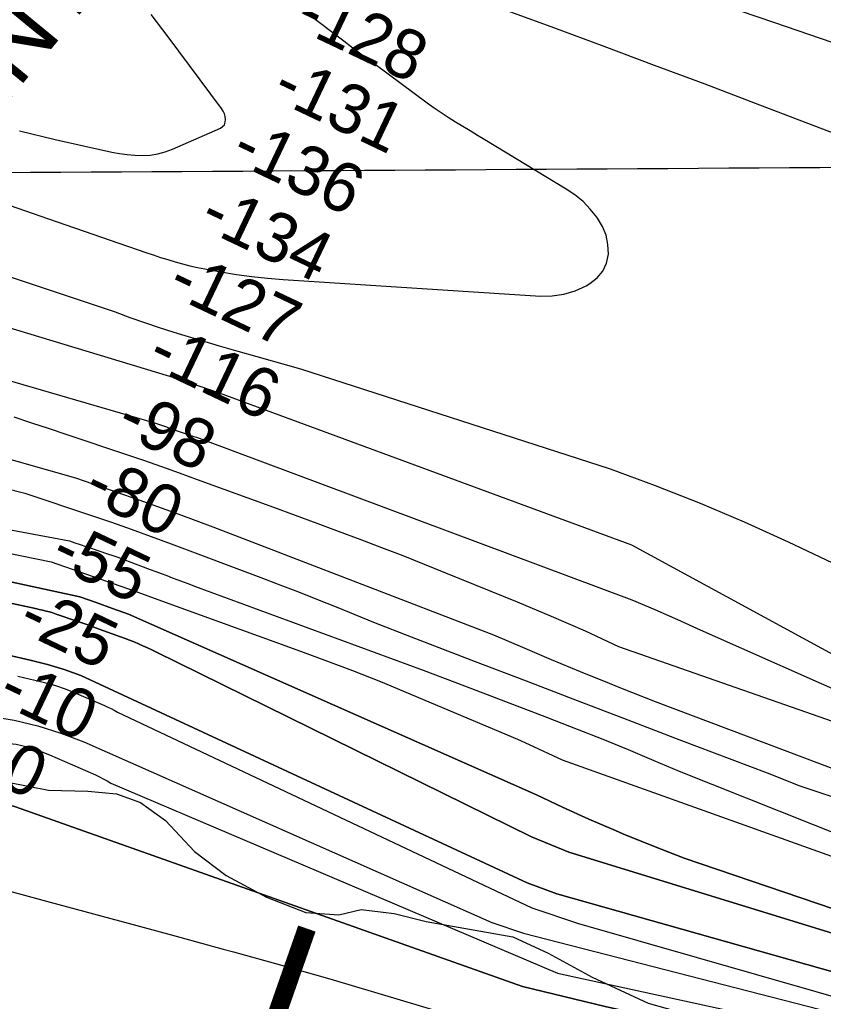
# Model space of a CAD drawing. Extents: x 3477039 to 3515015, y 546746 to 572297.
# Drawn here: x 3505117 to 3506208, y 557181 to 558514 of the extents above; entities that cross this region are included whole.
import ezdxf

# ---------------------------------------------------------------- set-up
doc = ezdxf.new("R2010")
doc.units = 0
for name, color, linetype in [('V-CHAN-NAID', 7, 'Continuous'), ('V-GRID-MAJR', 7, 'Continuous'), ('V-RIVR-EDGE', 7, 'Continuous'), ('V-RIVR-IDEN', 7, 'Continuous'), ('V-RIVR-RANG', 7, 'Continuous'), ('V-TOPO-DPTH', 7, 'Continuous'), ('V-TOPO-MAJR', 7, 'Continuous'), ('V-TOPO-MINR', 7, 'Continuous'), ('V-TOPO-WATR', 7, 'Continuous')]:
    doc.layers.add(name, color=color, linetype=linetype)

msp = doc.modelspace()

# ---------------------------------------------------------------- linework, layer by layer
at = {"layer": 'V-GRID-MAJR'}
msp.add_spline([(3481235.517, 558168.281), (3486509.202, 558197.813), (3491782.883, 558228.111), (3497056.56, 558259.177), (3502330.233, 558291.01), (3507603.9, 558323.61), (3512877.563, 558356.976), (3512877.5640000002, 558356.976)], degree=3, dxfattribs=at)
at = {"layer": 'V-RIVR-EDGE'}
msp.add_lwpolyline([(3505101.036224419, 557479.0576671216), (3505156.239217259, 557468.1152865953), (3505209.6649920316, 557466.7825267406), (3505248.6770780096, 557463.0841012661), (3505281.0663138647, 557451.5978059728), (3505315.22386123, 557426.899952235), (3505354.7412668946, 557384.7793727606), (3505397.284038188, 557352.256538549), (3505452.4410138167, 557322.704146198), (3505505.819286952, 557302.1610515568), (3505550.2357640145, 557299.0495892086), (3505580.870048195, 557306.1777590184), (3505625.280587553, 557300.6650048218), (3505669.077444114, 557289.7508283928), (3505786.690274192, 557269.0489001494), (3505834.6611873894, 557246.7181964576), (3505894.0130016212, 557214.1537983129), (3505970.1679210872, 557179.1465443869), (3506047.556143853, 557157.343426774), (3506150.150508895, 557132.4763484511), (3506268.366630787, 557112.9735817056)], dxfattribs=at)
at = {"layer": 'V-TOPO-DPTH'}
for points in [[(3506500.9917128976, 557142.1897201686), (3505846.0415604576, 557327.3330270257), (3505806.201830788, 557342.4864726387), (3505200.3662800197, 557623.7619405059), (3505177.8303129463, 557631.8026959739), (3505154.8950803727, 557638.6216890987), (3505131.6936707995, 557644.6261739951), (3505066.426840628, 557659.6569688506), (3505058.859694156, 557661.2329219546), (3505051.258869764, 557662.5952138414), (3505043.6075284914, 557663.6370139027), (3504139.3339014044, 557863.91423004), (3504112.8657043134, 557873.1514193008), (3503335.878605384, 558323.474024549), (3503325.8384784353, 558331.6517366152), (3503316.103803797, 558340.1609786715), (3503306.8273076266, 558349.1675157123), (3503297.8562637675, 558358.5055827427), (3502899.0589204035, 559090.6295439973)], [(3506500.9917128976, 557142.1897201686), (3505846.0415604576, 557327.3330270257), (3505806.201830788, 557342.4864726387), (3505200.3662800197, 557623.7619405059), (3505177.8303129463, 557631.8026959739), (3505154.8950803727, 557638.6216890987), (3505131.6936707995, 557644.6261739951), (3505066.426840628, 557659.6569688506), (3505058.859694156, 557661.2329219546), (3505051.258869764, 557662.5952138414), (3505043.6075284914, 557663.6370139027), (3504139.3339014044, 557863.91423004), (3504112.8657043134, 557873.1514193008), (3503335.878605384, 558323.474024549), (3503325.8384784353, 558331.6517366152), (3503316.103803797, 558340.1609786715), (3503306.8273076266, 558349.1675157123), (3503297.8562637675, 558358.5055827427), (3502899.0589204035, 559090.6295439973)], [(3502877.3325616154, 559071.9138172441), (3503281.0785888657, 558358.6696567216), (3503294.2358403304, 558344.8062490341), (3503307.7470413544, 558331.3117560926), (3503321.789166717, 558318.3706352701), (3503336.185241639, 558305.7984291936), (3503922.4777188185, 557822.0526050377), (3504017.3169510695, 557749.670580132), (3504022.2604125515, 557746.4185599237), (3504027.4254332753, 557743.6616833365), (3504032.922792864, 557741.6475221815), (3504038.641711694, 557740.1285046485), (3505009.8509295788, 557576.683416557), (3505077.2757781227, 557568.4140612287), (3505109.889195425, 557562.9476940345), (3505141.9919009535, 557555.6231754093), (3505173.3285388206, 557545.5114296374), (3505204.1544649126, 557533.5415324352), (3505758.093547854, 557288.6619279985), (3505800.9207375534, 557274.0436217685), (3506506.6249081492, 557092.795981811)], [(3502877.3325616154, 559071.9138172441), (3503281.0785888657, 558358.6696567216), (3503294.2358403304, 558344.8062490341), (3503307.7470413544, 558331.3117560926), (3503321.789166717, 558318.3706352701), (3503336.185241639, 558305.7984291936), (3503922.4777188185, 557822.0526050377), (3504017.3169510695, 557749.670580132), (3504022.2604125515, 557746.4185599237), (3504027.4254332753, 557743.6616833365), (3504032.922792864, 557741.6475221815), (3504038.641711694, 557740.1285046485), (3505009.8509295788, 557576.683416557), (3505077.2757781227, 557568.4140612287), (3505109.889195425, 557562.9476940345), (3505141.9919009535, 557555.6231754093), (3505173.3285388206, 557545.5114296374), (3505204.1544649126, 557533.5415324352), (3505758.093547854, 557288.6619279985), (3505800.9207375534, 557274.0436217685), (3506506.6249081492, 557092.795981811)], [(3506487.116547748, 557044.9481367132), (3505911.749488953, 557174.7192840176), (3505799.6998480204, 557201.8191977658), (3505111.499189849, 557445.6326605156), (3505092.618007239, 557451.2496873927), (3503925.670393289, 557575.3047542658), (3503922.543411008, 557577.3197977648), (3503919.4877013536, 557579.4327129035), (3503916.5389006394, 557581.6924355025), (3503913.6613725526, 557584.0500297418), (3503264.4105947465, 558281.8013012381), (3503263.5039444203, 558282.7496073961), (3503260.845113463, 558285.6511315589), (3503254.4662339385, 558292.8599806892), (3503250.447445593, 558297.4806530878), (3503246.4822081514, 558302.1460570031), (3503242.597297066, 558306.8785581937), (3503238.7659368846, 558311.6557909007), (3502797.8571584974, 559037.4344636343)], [(3502797.8571584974, 559037.4344636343), (3503238.7659368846, 558311.6557909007), (3503242.597297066, 558306.8785581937), (3503246.4822081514, 558302.1460570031), (3503250.447445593, 558297.4806530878), (3503254.4662339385, 558292.8599806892), (3503260.845113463, 558285.6511315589), (3503263.5039444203, 558282.7496073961), (3503264.4105947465, 558281.8013012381), (3503913.6613725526, 557584.0500297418), (3503916.5389006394, 557581.6924355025), (3503919.4877013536, 557579.4327129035), (3503922.543411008, 557577.3197977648), (3503925.670393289, 557575.3047542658), (3505092.618007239, 557451.2496873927), (3505111.499189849, 557445.6326605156), (3505799.6998480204, 557201.8191977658), (3505911.749488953, 557174.7192840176), (3506487.116547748, 557044.9481367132)], [(3503377.330386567, 558330.1360154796), (3504153.827520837, 557976.6224192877), (3504173.7698310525, 557965.4259619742), (3504193.9555671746, 557954.6745690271), (3504214.303587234, 557944.2198856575), (3505198.9951967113, 557730.3329810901), (3505221.0530619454, 557722.6416449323), (3505243.064786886, 557714.8192389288), (3505265.0457516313, 557706.9094530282), (3505818.757587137, 557461.7763037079), (3505854.122499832, 557445.0231063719), (3505889.805370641, 557428.9582564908), (3505925.700213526, 557413.3523049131), (3505935.954798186, 557409.011585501), (3505977.317117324, 557392.0573467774), (3506018.9205675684, 557375.7391397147), (3506515.222038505, 557207.114851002)], [(3506515.222038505, 557207.114851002), (3506018.9205675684, 557375.7391397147), (3505977.317117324, 557392.0573467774), (3505935.954798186, 557409.011585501), (3505925.700213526, 557413.3523049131), (3505889.805370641, 557428.9582564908), (3505854.122499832, 557445.0231063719), (3505818.757587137, 557461.7763037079), (3505265.0457516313, 557706.9094530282), (3505243.064786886, 557714.8192389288), (3505221.0530619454, 557722.6416449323), (3505198.9951967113, 557730.3329810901), (3504214.303587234, 557944.2198856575), (3504193.9555671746, 557954.6745690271), (3504173.7698310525, 557965.4259619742), (3504153.827520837, 557976.6224192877), (3503377.330386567, 558330.1360154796)], [(3504184.2835821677, 557918.7869505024), (3505138.765858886, 557714.5246502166), (3505143.535585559, 557713.5744625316), (3505148.2864813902, 557712.521059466), (3505153.0040803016, 557711.3238711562), (3505157.696207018, 557710.0385980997), (3505162.3501254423, 557708.6211979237), (3505166.97857167, 557707.1157130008), (3505193.6852451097, 557698.009332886), (3505200.359463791, 557695.7114543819), (3505207.024413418, 557693.3872471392), (3505213.675459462, 557691.0235467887), (3505220.317236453, 557688.6335176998), (3505254.217682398, 557676.3208300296), (3505260.347689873, 557674.0451208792), (3505266.455252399, 557671.7118847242), (3505272.5291474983, 557669.2923580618), (3505278.580597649, 557666.8153043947), (3505284.581469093, 557664.2227251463), (3505290.5374195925, 557661.5337983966), (3505296.425988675, 557658.7003503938), (3505302.269636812, 557655.770554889), (3505811.6776711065, 557404.810476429), (3505862.5511861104, 557384.0663406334), (3506496.5103077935, 557188.9736846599)], [(3506496.5103077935, 557188.9736846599), (3505862.5511861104, 557384.0663406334), (3505811.6776711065, 557404.810476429), (3505302.269636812, 557655.770554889), (3505296.425988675, 557658.7003503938), (3505290.5374195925, 557661.5337983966), (3505284.581469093, 557664.2227251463), (3505278.580597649, 557666.8153043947), (3505272.5291474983, 557669.2923580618), (3505266.455252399, 557671.7118847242), (3505260.347689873, 557674.0451208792), (3505254.217682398, 557676.3208300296), (3505220.317236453, 557688.6335176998), (3505213.675459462, 557691.0235467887), (3505207.024413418, 557693.3872471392), (3505200.359463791, 557695.7114543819), (3505193.6852451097, 557698.009332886), (3505166.97857167, 557707.1157130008), (3505162.3501254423, 557708.6211979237), (3505157.696207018, 557710.0385980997), (3505153.0040803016, 557711.3238711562), (3505148.2864813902, 557712.521059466), (3505143.535585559, 557713.5744625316), (3505138.765858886, 557714.5246502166), (3504184.2835821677, 557918.7869505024)]]:
    msp.add_lwpolyline(points, dxfattribs=at)
at = {"layer": 'V-TOPO-MAJR'}
for points in [[(3503024.972215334, 559208.2330596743), (3503380.9675227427, 558432.7566262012), (3503385.992040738, 558425.930649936), (3503391.552103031, 558419.6481297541), (3503397.9154817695, 558414.1807936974), (3504166.708622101, 557996.189345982), (3504176.3995601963, 557990.1043889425), (3504186.1832951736, 557984.1768214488), (3504196.1062254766, 557978.485338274), (3504206.121952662, 557972.9512446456), (3505160.1291420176, 557777.863512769), (3505197.6312276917, 557764.9533514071), (3505235.0811225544, 557751.8949322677), (3505272.4527312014, 557738.6141264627), (3505309.7721490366, 557725.18506288), (3505493.4171094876, 557658.4848615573), (3505531.3089105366, 557644.5280876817), (3505569.1141038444, 557630.3436201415), (3505606.789385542, 557615.8176121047), (3505792.764111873, 557537.3841303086), (3505808.850715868, 557529.9634552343), (3505853.5234596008, 557509.252708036), (3506497.3996902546, 557279.1968156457)], [(3504423.5199565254, 558221.8589477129), (3505300.2804424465, 557966.7400019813), (3505302.9652480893, 557965.8176804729), (3505305.6469533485, 557964.8865010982), (3505308.324008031, 557963.9420349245), (3505310.997962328, 557962.9887108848), (3505313.6715090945, 557962.0341966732), (3505316.3476129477, 557961.0869536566), (3505319.0275524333, 557960.1506174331), (3505321.7100490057, 557959.2215524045), (3505324.44246292, 557958.2814260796), (3505328.4936799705, 557956.8894907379), (3505332.5456911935, 557955.4998743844), (3505336.598893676, 557954.1137365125), (3505340.6528903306, 557952.7299176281), (3505346.025042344, 557950.8987244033), (3505349.7198241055, 557949.6367108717), (3505353.413548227, 557948.3716156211), (3505357.1056858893, 557947.1018977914), (3505360.796765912, 557945.8290982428), (3505364.4842293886, 557944.5460039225), (3505948.1249152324, 557726.4305687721), (3505979.1868397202, 557713.3038795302), (3506010.017909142, 557699.6437813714), (3506040.6950751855, 557685.6280772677), (3506481.504469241, 557490.2089764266)]]:
    msp.add_lwpolyline(points, dxfattribs=at)
at = {"layer": 'V-TOPO-MINR'}
for points in [[(3502899.0589204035, 559090.6295439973), (3503297.8562637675, 558358.5055827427), (3503306.8273076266, 558349.1675157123), (3503316.103803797, 558340.1609786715), (3503325.8384784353, 558331.6517366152), (3503335.878605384, 558323.474024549), (3504112.8657043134, 557873.1514193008), (3504139.3339014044, 557863.91423004), (3505043.6075284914, 557663.6370139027), (3505051.258869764, 557662.5952138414), (3505058.859694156, 557661.2329219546), (3505066.426840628, 557659.6569688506), (3505131.6936707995, 557644.6261739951), (3505154.8950803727, 557638.6216890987), (3505177.8303129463, 557631.8026959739), (3505200.3662800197, 557623.7619405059), (3505806.201830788, 557342.4864726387), (3505846.0415604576, 557327.3330270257), (3506500.9917128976, 557142.1897201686)], [(3502877.3325616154, 559071.9138172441), (3503281.0785888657, 558358.6696567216), (3503294.2358403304, 558344.8062490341), (3503307.7470413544, 558331.3117560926), (3503321.789166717, 558318.3706352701), (3503336.185241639, 558305.7984291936), (3503922.4777188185, 557822.0526050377), (3504017.3169510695, 557749.670580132), (3504022.2604125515, 557746.4185599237), (3504027.4254332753, 557743.6616833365), (3504032.922792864, 557741.6475221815), (3504038.641711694, 557740.1285046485), (3505009.8509295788, 557576.683416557), (3505077.2757781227, 557568.4140612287), (3505109.889195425, 557562.9476940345), (3505141.9919009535, 557555.6231754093), (3505173.3285388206, 557545.5114296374), (3505204.1544649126, 557533.5415324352), (3505758.093547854, 557288.6619279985), (3505800.9207375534, 557274.0436217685), (3506506.6249081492, 557092.795981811)], [(3506222.576442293, 558359.5762773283), (3506115.663508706, 558400.3102044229), (3506047.3524289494, 558426.197937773), (3505978.98071268, 558451.9236437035), (3505910.51804164, 558477.4063085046), (3505841.994734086, 558502.7269458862), (3505634.352345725, 558579.0357789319)], [(3506235.6614318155, 558477.5720305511), (3506142.223347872, 558509.8064576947), (3506048.755116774, 558541.953028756)], [(3505117.0201949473, 558363.0179315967), (3505165.538396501, 558351.4985987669), (3505242.2245778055, 558334.3052732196), (3505252.600894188, 558332.3294153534), (3505263.0283610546, 558330.804991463), (3505273.5325536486, 558329.9577185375), (3505284.087896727, 558329.5618795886), (3505294.5439414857, 558330.1727680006), (3505304.8225700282, 558331.6382080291), (3505314.8350742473, 558334.3854754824), (3505324.6701622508, 558337.9872945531), (3505389.6742700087, 558366.588945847), (3505392.7445316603, 558368.7308582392), (3505395.0785965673, 558371.3210490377), (3505396.308366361, 558374.5836574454), (3505396.801939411, 558378.2945442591), (3505396.18932124, 558382.3355162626), (3505395.1388674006, 558386.2159291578), (3505393.431660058, 558389.8555033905), (3505391.286617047, 558393.3345185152), (3505318.6374531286, 558490.7942619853), (3505295.6756140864, 558520.7303689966)], [(3505728.4959871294, 558362.830719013), (3505718.5707933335, 558368.8326730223), (3505708.647553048, 558374.8378592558), (3505698.8154005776, 558380.9791328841), (3505689.102532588, 558387.2983073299), (3505679.56859132, 558393.8843330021), (3505670.153934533, 558400.6482594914), (3505599.527223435, 558452.889792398), (3505588.9270255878, 558460.7668392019), (3505578.3501564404, 558468.6749443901), (3505567.8082803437, 558476.6296371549), (3505557.2897329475, 558484.615388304), (3505508.9973921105, 558521.4474741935)], [(3505081.6350242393, 558269.4924616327), (3505156.23545844, 558243.5013498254), (3505288.634116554, 558197.8563701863), (3505298.50003, 558194.5280338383), (3505308.3939933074, 558191.2872912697), (3505318.330031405, 558188.1779393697), (3505328.2941193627, 558185.1561812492), (3505338.318386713, 558182.3644456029), (3505348.3947053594, 558179.7912455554), (3505358.5491009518, 558177.5458489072), (3505368.7555478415, 558175.5189878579), (3505390.324362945, 558171.5979580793), (3505411.3995116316, 558168.1429994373), (3505432.534707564, 558165.1775007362), (3505453.7599743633, 558162.9461919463), (3505475.045288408, 558161.2043430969), (3505823.8752146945, 558138.7388879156), (3505840.0690228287, 558139.1053942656), (3505855.8621641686, 558141.2534622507), (3505871.0543053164, 558146.0738726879), (3505885.8457796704, 558152.6758447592), (3505891.15760815, 558155.6244048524), (3505901.0413330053, 558163.3854536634), (3505908.8486255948, 558172.4408747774), (3505913.541269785, 558183.4378543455), (3505916.1574817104, 558195.7292062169), (3505915.4587412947, 558208.8117488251), (3505913.0833447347, 558221.3954089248), (3505908.1929639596, 558233.2307452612), (3505901.6259270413, 558244.5671990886), (3505900.6182563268, 558245.9515702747), (3505891.5720913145, 558256.9242941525), (3505881.764196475, 558267.0664782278), (3505870.813706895, 558275.9628525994), (3505859.101487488, 558284.0286871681), (3505748.3541887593, 558350.8397398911), (3505738.4241111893, 558356.8336133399), (3505728.4959871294, 558362.830719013)], [(3503377.330386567, 558330.1360154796), (3504153.827520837, 557976.6224192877), (3504173.7698310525, 557965.4259619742), (3504193.9555671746, 557954.6745690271), (3504214.303587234, 557944.2198856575), (3505198.9951967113, 557730.3329810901), (3505221.0530619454, 557722.6416449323), (3505243.064786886, 557714.8192389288), (3505265.0457516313, 557706.9094530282), (3505818.757587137, 557461.7763037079), (3505854.122499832, 557445.0231063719), (3505889.805370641, 557428.9582564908), (3505925.700213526, 557413.3523049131), (3505935.954798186, 557409.011585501), (3505977.317117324, 557392.0573467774), (3506018.9205675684, 557375.7391397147), (3506515.222038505, 557207.114851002)], [(3504592.24211224, 558335.2997805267), (3505246.7613787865, 558117.254350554), (3505266.556509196, 558109.8348650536), (3505286.454485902, 558102.7131861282), (3505306.506732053, 558096.0382170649), (3505326.6618245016, 558089.6610545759), (3505337.041446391, 558086.504149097), (3505362.489336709, 558078.8605050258), (3505387.9715737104, 558071.3346579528), (3505413.505330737, 558063.9855063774), (3505439.0734344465, 558056.7541518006), (3505498.397329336, 558040.1974348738), (3505918.656092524, 557904.407042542), (3505979.8621940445, 557881.7148337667), (3506040.5745024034, 557857.820922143), (3506100.546121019, 557832.1244562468), (3506160.0239464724, 557805.2262875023), (3506254.946197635, 557760.5788594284)], [(3504583.6029785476, 558253.0171113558), (3505335.4769611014, 558025.469634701), (3505348.607650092, 558020.9587042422), (3505361.740855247, 558016.4551213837), (3505374.8778346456, 558011.9625599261), (3505388.0173302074, 558007.4773460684), (3505947.7751445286, 557801.2234683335), (3506484.187993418, 557509.2054298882)], [(3504426.510465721, 558109.8115961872), (3505193.242249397, 557891.8714720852), (3505239.9720943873, 557875.7677221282), (3505286.6058963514, 557859.3941865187), (3505333.095633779, 557842.6159724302), (3505379.4893281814, 557825.5679726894), (3505760.4372915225, 557678.9192893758), (3505799.4625821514, 557662.1679949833), (3505838.5713836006, 557645.6161386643), (3505877.8054512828, 557629.363439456), (3505917.123029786, 557613.3101783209), (3505932.5006795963, 557607.0999298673), (3505979.6432995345, 557588.2805682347), (3506401.6546932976, 557429.151003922)], [(3504264.63586144, 558089.5713719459), (3505124.34902205, 557871.3367019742), (3505214.5299883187, 557840.9919384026), (3505241.6848706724, 557831.6982617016), (3505268.773512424, 557822.2183929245), (3505295.7627932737, 557812.4592360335), (3505322.6858335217, 557802.5138870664), (3505444.678129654, 557756.7326288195), (3505470.2849384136, 557746.999766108), (3505495.835727, 557737.1237645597), (3505521.3024853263, 557727.0330547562), (3505546.7132234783, 557716.7992061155), (3505572.1114238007, 557706.5323793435), (3505597.548933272, 557696.3647362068), (3505648.5811888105, 557676.426184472), (3505735.518261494, 557642.9463562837), (3505804.566819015, 557616.3996785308), (3505873.6350493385, 557589.9043696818), (3505942.732788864, 557563.4861141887), (3506011.850201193, 557537.1192275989), (3506131.5348124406, 557491.538427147), (3506153.192904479, 557483.1586530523), (3506174.7900020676, 557474.6268391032), (3506469.195414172, 557376.9470210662)], [(3504201.754658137, 557990.1120297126), (3505184.7004285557, 557806.5536618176), (3505192.0987550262, 557804.0408154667), (3505199.4987499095, 557801.532900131), (3505206.901247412, 557799.0323813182), (3505214.3054133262, 557796.5367935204), (3505236.4627492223, 557789.0809498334), (3505243.5034515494, 557786.6712359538), (3505250.5269795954, 557784.2132487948), (3505257.5247462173, 557781.682851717), (3505264.505338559, 557779.1041813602), (3505294.4586806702, 557767.8631078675), (3505301.943218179, 557765.0441380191), (3505309.4232672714, 557762.2133503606), (3505316.896583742, 557759.3648359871), (3505324.365411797, 557756.5045038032), (3505331.8370252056, 557753.6516694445), (3505339.316840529, 557750.8206491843), (3505346.8089587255, 557748.0223500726), (3505354.3092788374, 557745.2458650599), (3505664.952560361, 557630.8462083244), (3505720.8374257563, 557609.8858761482), (3505776.6051727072, 557588.6158948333), (3505832.2948406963, 557567.1394807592), (3505873.728145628, 557551.0288144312), (3505908.550234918, 557537.2296840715), (3505943.249221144, 557523.1330497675), (3505977.763552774, 557508.5901595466), (3506012.1547813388, 557493.7497653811), (3506511.182716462, 557295.2878139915)], [(3505109.2402935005, 557974.7351619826), (3505133.308576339, 557966.827757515), (3505157.352478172, 557958.8465252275), (3505181.380126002, 557950.816074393), (3505260.665185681, 557924.1823294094), (3505285.132528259, 557915.8574879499), (3505309.5557082, 557907.4065990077), (3505333.912644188, 557898.7666388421), (3505358.2254175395, 557890.0006311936), (3505461.930258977, 557852.154833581), (3505491.216842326, 557841.4174563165), (3505520.48183686, 557830.6218238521), (3505549.714448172, 557819.7388085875), (3505578.92547067, 557808.7975381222), (3505608.0741660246, 557797.6948148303), (3505637.161357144, 557786.4351014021), (3505666.1562919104, 557774.9399027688), (3505695.08972244, 557763.287713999), (3505792.351362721, 557723.6590619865), (3505838.577875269, 557704.246612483), (3505884.5120131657, 557684.1837757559), (3505930.0075890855, 557663.1453581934), (3506464.555367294, 557476.2640638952)], [(3503681.150773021, 557932.6906730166), (3503947.5712327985, 557665.0149535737), (3503956.7347198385, 557657.455774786), (3503966.305377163, 557650.5179394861), (3503976.4867899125, 557644.5121194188), (3503987.075372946, 557639.1276428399), (3505112.31194813, 557530.474487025), (3505127.763398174, 557526.9488266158), (3505142.846156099, 557522.0817943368), (3505157.6831192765, 557516.320514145), (3505219.9934737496, 557488.9111001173), (3505225.4202067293, 557486.3908046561), (3505230.771685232, 557483.726752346), (3505236.010282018, 557480.8470647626), (3505241.1736243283, 557477.8236203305), (3505847.321716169, 557219.8809479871), (3506490.993503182, 557079.3395301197)], [(3504184.2835821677, 557918.7869505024), (3505138.765858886, 557714.5246502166), (3505143.535585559, 557713.5744625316), (3505148.2864813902, 557712.521059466), (3505153.0040803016, 557711.3238711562), (3505157.696207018, 557710.0385980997), (3505162.3501254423, 557708.6211979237), (3505166.97857167, 557707.1157130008), (3505193.6852451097, 557698.009332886), (3505200.359463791, 557695.7114543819), (3505207.024413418, 557693.3872471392), (3505213.675459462, 557691.0235467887), (3505220.317236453, 557688.6335176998), (3505254.217682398, 557676.3208300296), (3505260.347689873, 557674.0451208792), (3505266.455252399, 557671.7118847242), (3505272.5291474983, 557669.2923580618), (3505278.580597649, 557666.8153043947), (3505284.581469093, 557664.2227251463), (3505290.5374195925, 557661.5337983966), (3505296.425988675, 557658.7003503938), (3505302.269636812, 557655.770554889), (3505811.6776711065, 557404.810476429), (3505862.5511861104, 557384.0663406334), (3506496.5103077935, 557188.9736846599)], [(3505114.9645502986, 557622.8428722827), (3505145.5824297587, 557615.7915172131), (3505156.416831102, 557612.9875230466), (3505167.1269219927, 557609.8031494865), (3505177.6505472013, 557606.0482068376), (3505188.049861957, 557601.9128847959), (3505232.3334216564, 557582.9088929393), (3505236.8116716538, 557580.8970579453), (3505241.240854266, 557578.7865625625), (3505245.596435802, 557576.5280765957), (3505249.9029499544, 557574.1709302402), (3505812.4840058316, 557308.3160998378), (3505875.4504308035, 557287.1149508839), (3506519.8584776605, 557102.552579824)], [(3505071.596401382, 557339.8591815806), (3505158.875129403, 557316.1883725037), (3505217.512929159, 557300.2776046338), (3505276.1481492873, 557284.3573404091), (3505334.7794999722, 557268.4228316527), (3505393.408271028, 557252.4788265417), (3505407.285820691, 557248.7030375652), (3505472.760185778, 557230.5487717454), (3505538.112915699, 557211.9742714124), (3505603.283192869, 557192.7694193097), (3505668.3318348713, 557173.1443326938), (3505735.0642280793, 557152.6591214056), (3505833.6828738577, 557123.5818569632), (3505932.694473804, 557095.9771346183), (3506032.295505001, 557070.5812254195), (3506132.2894903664, 557046.6578583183), (3506492.9979452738, 556964.5897106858)]]:
    msp.add_lwpolyline(points, dxfattribs=at)
at = {"layer": 'V-TOPO-WATR'}
msp.add_lwpolyline([(3502797.8571584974, 559037.4344636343), (3503238.7659368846, 558311.6557909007), (3503242.597297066, 558306.8785581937), (3503246.4822081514, 558302.1460570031), (3503250.447445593, 558297.4806530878), (3503254.4662339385, 558292.8599806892), (3503260.845113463, 558285.6511315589), (3503263.5039444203, 558282.7496073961), (3503264.4105947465, 558281.8013012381), (3503913.6613725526, 557584.0500297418), (3503916.5389006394, 557581.6924355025), (3503919.4877013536, 557579.4327129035), (3503922.543411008, 557577.3197977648), (3503925.670393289, 557575.3047542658), (3505092.618007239, 557451.2496873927), (3505111.499189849, 557445.6326605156), (3505799.6998480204, 557201.8191977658), (3505911.749488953, 557174.7192840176), (3506487.116547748, 557044.9481367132)], dxfattribs=at)

# ---------------------------------------------------------------- texts
at = {"layer": 'V-CHAN-NAID'}
msp.add_text('BELLE POINT "142" (142.4)', height=100.00000200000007, rotation=50.552189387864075, dxfattribs=at).set_placement((3504680.7064425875, 557891.4093559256))
at = {"layer": 'V-RIVR-IDEN'}
msp.add_text('L', height=199.99959800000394, rotation=340.7259828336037, dxfattribs=at).set_placement((3505408.5241448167, 557102.9207678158))
at = {"layer": 'V-RIVR-RANG'}
for s, p in [('-128', (3505487.418866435, 558504.001335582)), ('-131', (3505456.8475666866, 558407.8037238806)), ('-136', (3505401.0288664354, 558323.621335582)), ('-134', (3505358.0720494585, 558233.3179844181)), ('-127', (3505314.866384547, 558143.134059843)), ('-116', (3505287.163945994, 558045.5711587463)), ('-98', (3505244.921678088, 557954.9277540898)), ('-80', (3505200.53476297, 557865.3055099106)), ('-55', (3505155.672481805, 557775.9089680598)), ('-25', (3505111.52474971, 557686.1723727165)), ('-10', (3505084.288012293, 557588.3878447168)), ('1.0', (3505020.371089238, 557508.0603960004))]:
    msp.add_text(s, height=67.00000000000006, rotation=334.55025, dxfattribs=at).set_placement(p)

doc.saveas('drawing.dxf')
